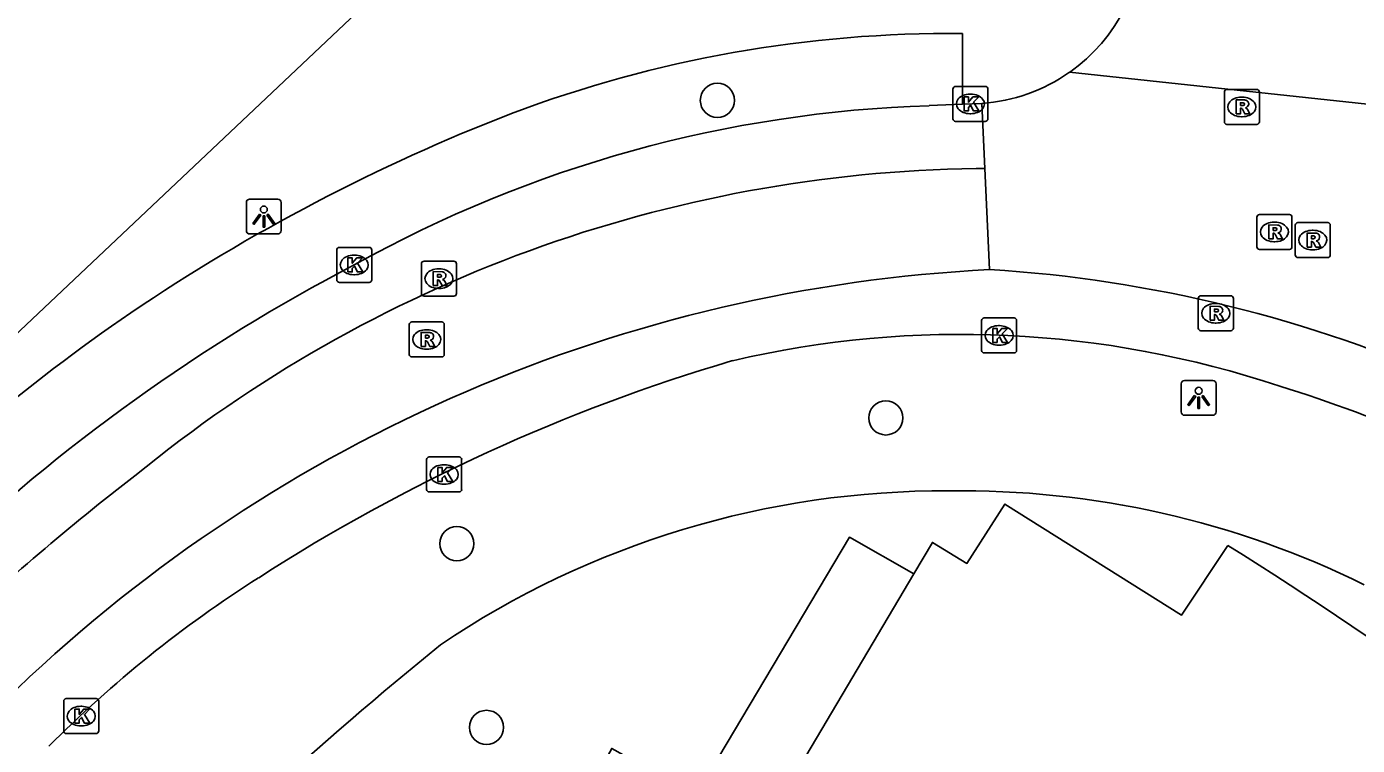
# Model space of a CAD drawing. Extents: x 159040 to 160094, y 381214 to 382518.
# Drawn here: x 159626.5 to 159664.52, y 382084.14 to 382104.69 of the extents above; entities that cross this region are included whole.
import ezdxf

# ---------------------------------------------------------------- set-up
doc = ezdxf.new("R2010")
doc.units = 0
for name, color, linetype in [('IMGEO_Boom', 7, 'Continuous'), ('IMGEO_Groenvoorziening', 7, 'Continuous'), ('IMGEO_Kolk', 7, 'Continuous'), ('IMGEO_Lichtpunt', 7, 'Continuous'), ('IMGEO_Rijbaan_lokaal_gesloten', 7, 'Continuous'), ('IMGEO_Rijbaan_lokaal_open', 7, 'Continuous'), ('IMGEO_Rioolput', 7, 'Continuous'), ('IMGEO_Voetpad_open', 7, 'Continuous')]:
    doc.layers.add(name, color=color, linetype=linetype)

msp = doc.modelspace()

# ---------------------------------------------------------------- linework, layer by layer
at = {"layer": 'IMGEO_Boom'}
for centre in [(159646.24, 382102.58), (159651.051, 382093.502), (159638.794, 382089.906), (159639.642, 382084.652)]:
    msp.add_circle(centre, 0.489, dxfattribs=at)
at = {"layer": 'IMGEO_Groenvoorziening'}
msp.add_lwpolyline([(159651.854, 382089.048), (159652.383, 382089.94), (159653.367, 382089.342), (159654.452, 382091.036), (159659.499, 382087.862), (159660.825, 382089.856)], dxfattribs=at)
msp.add_arc((159597.117, 381988.314), 119.873, 41.73779, 57.89554, dxfattribs=at)
at = {"layer": 'IMGEO_Kolk'}
for p, q in [((159652.967, 382102.054), (159652.967, 382102.906)), ((159653.042, 382102.98), (159653.894, 382102.98)), ((159653.968, 382102.906), (159653.968, 382102.054)), ((159653.455, 382102.76), (159653.48, 382102.76)), ((159653.478, 382102.2), (159653.453, 382102.2)), ((159653.894, 382101.98), (159653.042, 382101.98)), ((159635.363, 382097.45), (159635.363, 382098.302)), ((159635.438, 382098.376), (159636.29, 382098.376)), ((159636.364, 382098.302), (159636.364, 382097.45)), ((159635.851, 382098.156), (159635.876, 382098.156)), ((159635.874, 382097.596), (159635.849, 382097.596)), ((159636.29, 382097.376), (159635.438, 382097.376)), ((159653.862, 382096.36), (159654.714, 382096.36)), ((159653.787, 382095.434), (159653.787, 382096.286)), ((159654.275, 382096.14), (159654.3, 382096.14)), ((159654.788, 382096.286), (159654.788, 382095.434)), ((159654.298, 382095.58), (159654.273, 382095.58)), ((159654.714, 382095.36), (159653.862, 382095.36)), ((159637.931, 382091.459), (159637.931, 382092.311)), ((159638.006, 382092.385), (159638.858, 382092.385)), ((159638.419, 382092.165), (159638.444, 382092.165)), ((159638.932, 382092.311), (159638.932, 382091.459)), ((159638.442, 382091.605), (159638.417, 382091.605)), ((159638.858, 382091.385), (159638.006, 382091.385)), ((159627.562, 382084.55), (159627.562, 382085.402)), ((159627.637, 382085.476), (159628.489, 382085.476)), ((159628.563, 382085.402), (159628.563, 382084.55)), ((159628.05, 382085.256), (159628.075, 382085.256)), ((159628.073, 382084.696), (159628.048, 382084.696)), ((159628.489, 382084.476), (159627.637, 382084.476))]:
    msp.add_line(p, q, dxfattribs=at)
for points in [[(159652.967, 382102.054), (159652.967, 382102.906)], [(159653.042, 382102.98), (159653.894, 382102.98)], [(159653.968, 382102.906), (159653.968, 382102.054)], [(159653.288, 382102.68), (159653.411, 382102.68), (159653.411, 382102.529), (159653.541, 382102.68), (159653.705, 382102.68), (159653.559, 382102.529), (159653.712, 382102.28), (159653.56, 382102.28), (159653.475, 382102.444), (159653.411, 382102.377), (159653.411, 382102.28), (159653.288, 382102.28), (159653.288, 382102.68)], [(159653.894, 382101.98), (159653.042, 382101.98)], [(159635.363, 382097.45), (159635.363, 382098.302)], [(159635.438, 382098.376), (159636.29, 382098.376)], [(159636.364, 382098.302), (159636.364, 382097.45)], [(159635.684, 382098.076), (159635.807, 382098.076), (159635.807, 382097.925), (159635.937, 382098.076), (159636.101, 382098.076), (159635.955, 382097.925), (159636.108, 382097.676), (159635.956, 382097.676), (159635.871, 382097.84), (159635.807, 382097.773), (159635.807, 382097.676), (159635.684, 382097.676), (159635.684, 382098.076)], [(159636.29, 382097.376), (159635.438, 382097.376)], [(159653.862, 382096.36), (159654.714, 382096.36)], [(159653.787, 382095.434), (159653.787, 382096.286)], [(159654.108, 382096.06), (159654.231, 382096.06), (159654.231, 382095.909), (159654.361, 382096.06), (159654.525, 382096.06), (159654.379, 382095.909), (159654.532, 382095.66), (159654.38, 382095.66), (159654.295, 382095.824), (159654.231, 382095.757), (159654.231, 382095.66), (159654.108, 382095.66), (159654.108, 382096.06)], [(159654.788, 382096.286), (159654.788, 382095.434)], [(159654.714, 382095.36), (159653.862, 382095.36)], [(159637.931, 382091.459), (159637.931, 382092.311)], [(159638.006, 382092.385), (159638.858, 382092.385)], [(159638.932, 382092.311), (159638.932, 382091.459)], [(159638.252, 382092.085), (159638.375, 382092.085), (159638.375, 382091.934), (159638.505, 382092.085), (159638.669, 382092.085), (159638.523, 382091.934), (159638.676, 382091.685), (159638.524, 382091.685), (159638.439, 382091.849), (159638.375, 382091.782), (159638.375, 382091.685), (159638.252, 382091.685), (159638.252, 382092.085)], [(159638.858, 382091.385), (159638.006, 382091.385)], [(159627.562, 382084.55), (159627.562, 382085.402)], [(159627.637, 382085.476), (159628.489, 382085.476)], [(159628.563, 382085.402), (159628.563, 382084.55)], [(159627.883, 382085.176), (159628.006, 382085.176), (159628.006, 382085.025), (159628.136, 382085.176), (159628.3, 382085.176), (159628.154, 382085.025), (159628.307, 382084.776), (159628.155, 382084.776), (159628.07, 382084.94), (159628.006, 382084.873), (159628.006, 382084.776), (159627.883, 382084.776), (159627.883, 382085.176)], [(159628.489, 382084.476), (159627.637, 382084.476)]]:
    msp.add_lwpolyline(points, dxfattribs=at)
for centre, start, end in [((159653.044, 382102.904), 91.552, 178.448), ((159653.044, 382102.904), 91.552, 178.448), ((159653.892, 382102.904), 1.552, 88.448), ((159653.892, 382102.904), 1.552, 88.448), ((159653.044, 382102.056), 181.552, 268.448), ((159653.044, 382102.056), 181.552, 268.448), ((159653.892, 382102.056), 271.552, 358.448), ((159653.892, 382102.056), 271.552, 358.448), ((159635.44, 382098.3), 91.552, 178.448), ((159635.44, 382098.3), 91.552, 178.448), ((159636.288, 382098.3), 1.552, 88.448), ((159636.288, 382098.3), 1.552, 88.448), ((159635.44, 382097.452), 181.552, 268.448), ((159635.44, 382097.452), 181.552, 268.448), ((159636.288, 382097.452), 271.552, 358.448), ((159636.288, 382097.452), 271.552, 358.448), ((159653.864, 382096.284), 91.552, 178.448), ((159653.864, 382096.284), 91.552, 178.448), ((159654.712, 382096.284), 1.552, 88.448), ((159654.712, 382096.284), 1.552, 88.448), ((159653.864, 382095.436), 181.552, 268.448), ((159653.864, 382095.436), 181.552, 268.448), ((159654.712, 382095.436), 271.552, 358.448), ((159654.712, 382095.436), 271.552, 358.448), ((159638.008, 382092.309), 91.552, 178.448), ((159638.008, 382092.309), 91.552, 178.448), ((159638.856, 382092.309), 1.552, 88.448), ((159638.856, 382092.309), 1.552, 88.448), ((159638.008, 382091.461), 181.552, 268.448), ((159638.008, 382091.461), 181.552, 268.448), ((159638.856, 382091.461), 271.552, 358.448), ((159638.856, 382091.461), 271.552, 358.448), ((159627.639, 382085.4), 91.552, 178.448), ((159627.639, 382085.4), 91.552, 178.448), ((159628.487, 382085.4), 1.552, 88.448), ((159628.487, 382085.4), 1.552, 88.448), ((159627.639, 382084.552), 181.552, 268.448), ((159627.639, 382084.552), 181.552, 268.448), ((159628.487, 382084.552), 271.552, 358.448), ((159628.487, 382084.552), 271.552, 358.448)]:
    msp.add_arc(centre, 0.0765, start, end, dxfattribs=at)
for centre, major_axis, ratio, start_param, end_param in [((159653.454, 382102.48), (-0.387, 0.002), 0.722429, 4.712389, 7.853982), ((159653.479, 382102.48), (-0.39, 0.002), 0.717154, 1.570796, 4.712389), ((159635.85, 382097.876), (-0.387, 0.002), 0.722429, 4.712389, 7.853982), ((159635.875, 382097.876), (-0.39, 0.002), 0.717154, 1.570796, 4.712389), ((159654.274, 382095.86), (-0.387, 0.002), 0.722429, 4.712389, 7.853982), ((159654.299, 382095.86), (-0.39, 0.002), 0.717154, 1.570796, 4.712389), ((159638.418, 382091.885), (-0.387, 0.002), 0.722429, 4.712389, 7.853982), ((159638.443, 382091.885), (-0.39, 0.002), 0.717154, 1.570796, 4.712389), ((159628.049, 382084.976), (-0.387, 0.002), 0.722429, 4.712389, 7.853982), ((159628.074, 382084.976), (-0.39, 0.002), 0.717154, 1.570796, 4.712389)]:
    msp.add_ellipse(centre, major_axis=major_axis, ratio=ratio, start_param=start_param, end_param=end_param, dxfattribs=at)
at = {"layer": 'IMGEO_Lichtpunt'}
for p, q in [((159632.781, 382099.663), (159632.781, 382098.856)), ((159632.781, 382099.663), (159632.781, 382098.856)), ((159633.683, 382099.758), (159632.875, 382099.758)), ((159633.683, 382099.758), (159632.875, 382099.758)), ((159633.777, 382098.856), (159633.777, 382099.663)), ((159633.777, 382098.856), (159633.777, 382099.663)), ((159632.875, 382098.762), (159633.683, 382098.762)), ((159632.875, 382098.762), (159633.683, 382098.762)), ((159659.491, 382094.479), (159659.491, 382093.672)), ((159659.491, 382094.479), (159659.491, 382093.672)), ((159660.393, 382094.574), (159659.585, 382094.574)), ((159660.393, 382094.574), (159659.585, 382094.574)), ((159660.487, 382093.672), (159660.487, 382094.479)), ((159660.487, 382093.672), (159660.487, 382094.479)), ((159659.585, 382093.578), (159660.393, 382093.578)), ((159659.585, 382093.578), (159660.393, 382093.578))]:
    msp.add_line(p, q, dxfattribs=at)
for points in [[(159633.155, 382099.327), (159633.194, 382099.299), (159633.006, 382099.037), (159632.968, 382099.064), (159633.155, 382099.327)], [(159633.257, 382099.279), (159633.304, 382099.279), (159633.304, 382098.957), (159633.257, 382098.957), (159633.257, 382099.279)], [(159633.367, 382099.299), (159633.405, 382099.326), (159633.592, 382099.064), (159633.553, 382099.036), (159633.367, 382099.299)], [(159659.865, 382094.143), (159659.904, 382094.115), (159659.716, 382093.853), (159659.678, 382093.88), (159659.865, 382094.143)], [(159659.967, 382094.095), (159660.014, 382094.095), (159660.014, 382093.773), (159659.967, 382093.773), (159659.967, 382094.095)], [(159660.077, 382094.115), (159660.115, 382094.142), (159660.302, 382093.88), (159660.263, 382093.852), (159660.077, 382094.115)]]:
    msp.add_lwpolyline(points, dxfattribs=at)
for centre in [(159633.28, 382099.461), (159659.99, 382094.277)]:
    msp.add_circle(centre, 0.0994, dxfattribs=at)
for centre, start, end in [((159632.875, 382099.663), 90, 180), ((159632.875, 382099.663), 90, 180), ((159633.683, 382099.663), 0, 90), ((159633.683, 382099.663), 0, 90), ((159632.875, 382098.856), 180, 270), ((159632.875, 382098.856), 180, 270), ((159633.683, 382098.856), 270, 0), ((159633.683, 382098.856), 270, 360), ((159659.585, 382094.479), 90, 180), ((159659.585, 382094.479), 90, 180), ((159660.393, 382094.479), 0, 90), ((159660.393, 382094.479), 0, 90), ((159659.585, 382093.672), 180, 270), ((159659.585, 382093.672), 180, 270), ((159660.393, 382093.672), 270, 0), ((159660.393, 382093.672), 270, 360)]:
    msp.add_arc(centre, 0.0946, start, end, dxfattribs=at)
at = {"layer": 'IMGEO_Rijbaan_lokaal_gesloten'}
for points in [[(159652.291, 382102.43), (159653.244, 382102.471)], [(159653.244, 382102.471), (159653.794, 382102.493)], [(159653.794, 382102.493), (159653.881, 382100.632)], [(159653.881, 382100.632), (159653.637, 382100.631)], [(159653.881, 382100.632), (159654.017, 382097.745)]]:
    msp.add_lwpolyline(points, dxfattribs=at)
for centre, radius, start, end in [((159653.415, 382066.47), 35.977, 91.7907, 119.1989), ((159654.154, 382061.926), 38.708, 90.7659, 129.3751), ((159659.801, 382051.922), 51.814, 117.5141, 133.8392), ((159656.257, 382054.353), 43.449, 92.9545, 133.7112), ((159651.633, 382059.311), 38.508, 65.8587, 86.4504), ((159653.198, 382067.173), 28.717, 71.5104, 103.1352), ((159661.361, 382045.236), 52.02, 106.4019, 122.8636), ((159651.451, 382058.981), 37.053, 65.9012, 72.9662), ((159674.499, 382033.712), 73.457, 127.68055, 133.17802), ((159651.525, 382059.917), 34.353, 122.3711, 135.2232)]:
    msp.add_arc(centre, radius, start, end, dxfattribs=at)
at = {"layer": 'IMGEO_Rijbaan_lokaal_open'}
msp.add_lwpolyline([(159656.299, 382103.383), (159665.351, 382102.418)], dxfattribs=at)
for centre, radius, start, end in [((159653.441, 382107.444), 4.966, 305.1318, 1.6836), ((159653.446, 382107.442), 4.961, 274.0181, 305.1011)]:
    msp.add_arc(centre, radius, start, end, dxfattribs=at)
at = {"layer": 'IMGEO_Rioolput'}
for p, q in [((159660.723, 382101.968), (159660.723, 382102.82)), ((159660.798, 382102.894), (159661.65, 382102.894)), ((159661.724, 382102.82), (159661.724, 382101.968)), ((159661.211, 382102.674), (159661.236, 382102.674)), ((159661.234, 382102.114), (159661.209, 382102.114)), ((159661.65, 382101.894), (159660.798, 382101.894)), ((159661.653, 382098.393), (159661.653, 382099.245)), ((159661.728, 382099.319), (159662.58, 382099.319)), ((159662.141, 382099.099), (159662.166, 382099.099)), ((159662.654, 382099.245), (159662.654, 382098.393)), ((159662.748, 382098.161), (159662.748, 382099.013)), ((159662.823, 382099.087), (159663.675, 382099.087)), ((159663.749, 382099.013), (159663.749, 382098.161)), ((159663.236, 382098.867), (159663.261, 382098.867)), ((159662.58, 382098.319), (159661.728, 382098.319)), ((159662.164, 382098.539), (159662.139, 382098.539)), ((159663.259, 382098.307), (159663.234, 382098.307)), ((159637.782, 382097.058), (159637.782, 382097.91)), ((159637.857, 382097.984), (159638.709, 382097.984)), ((159638.783, 382097.91), (159638.783, 382097.058)), ((159663.675, 382098.087), (159662.823, 382098.087)), ((159638.27, 382097.764), (159638.295, 382097.764)), ((159638.293, 382097.204), (159638.268, 382097.204)), ((159638.709, 382096.984), (159637.857, 382096.984)), ((159659.979, 382096.068), (159659.979, 382096.92)), ((159660.054, 382096.994), (159660.906, 382096.994)), ((159660.467, 382096.774), (159660.492, 382096.774)), ((159660.98, 382096.92), (159660.98, 382096.068)), ((159637.434, 382095.319), (159637.434, 382096.171)), ((159637.509, 382096.245), (159638.361, 382096.245)), ((159637.922, 382096.025), (159637.947, 382096.025)), ((159638.435, 382096.171), (159638.435, 382095.319)), ((159660.906, 382095.994), (159660.054, 382095.994)), ((159660.49, 382096.214), (159660.465, 382096.214)), ((159638.361, 382095.245), (159637.509, 382095.245)), ((159637.945, 382095.465), (159637.92, 382095.465))]:
    msp.add_line(p, q, dxfattribs=at)
for points in [[(159660.723, 382101.968), (159660.723, 382102.82)], [(159660.798, 382102.894), (159661.65, 382102.894)], [(159661.724, 382102.82), (159661.724, 382101.968)], [(159661.312, 382102.592), (159661.06, 382102.594), (159661.06, 382102.194)], [(159661.238, 382102.513), (159661.184, 382102.513), (159661.184, 382102.432)], [(159661.184, 382102.432), (159661.236, 382102.432)], [(159661.06, 382102.194), (159661.184, 382102.194), (159661.184, 382102.356), (159661.195, 382102.356)], [(159661.242, 382102.327), (159661.313, 382102.194), (159661.453, 382102.194), (159661.388, 382102.32)], [(159661.65, 382101.894), (159660.798, 382101.894)], [(159661.653, 382098.393), (159661.653, 382099.245)], [(159661.728, 382099.319), (159662.58, 382099.319)], [(159662.242, 382099.017), (159661.99, 382099.019), (159661.99, 382098.619)], [(159662.654, 382099.245), (159662.654, 382098.393)], [(159662.748, 382098.161), (159662.748, 382099.013)], [(159662.823, 382099.087), (159663.675, 382099.087)], [(159663.749, 382099.013), (159663.749, 382098.161)], [(159661.99, 382098.619), (159662.114, 382098.619), (159662.114, 382098.781), (159662.125, 382098.781)], [(159662.168, 382098.938), (159662.114, 382098.938), (159662.114, 382098.857)], [(159662.114, 382098.857), (159662.166, 382098.857)], [(159662.172, 382098.752), (159662.243, 382098.619), (159662.383, 382098.619), (159662.318, 382098.745)], [(159663.337, 382098.785), (159663.085, 382098.787), (159663.085, 382098.387)], [(159663.263, 382098.706), (159663.209, 382098.706), (159663.209, 382098.625)], [(159663.209, 382098.625), (159663.261, 382098.625)], [(159662.58, 382098.319), (159661.728, 382098.319)], [(159663.085, 382098.387), (159663.209, 382098.387), (159663.209, 382098.549), (159663.22, 382098.549)], [(159663.267, 382098.52), (159663.338, 382098.387), (159663.478, 382098.387), (159663.413, 382098.513)], [(159637.782, 382097.058), (159637.782, 382097.91)], [(159637.857, 382097.984), (159638.709, 382097.984)], [(159638.783, 382097.91), (159638.783, 382097.058)], [(159663.675, 382098.087), (159662.823, 382098.087)], [(159638.371, 382097.682), (159638.119, 382097.684), (159638.119, 382097.284)], [(159638.297, 382097.603), (159638.243, 382097.603), (159638.243, 382097.522)], [(159638.243, 382097.522), (159638.295, 382097.522)], [(159638.119, 382097.284), (159638.243, 382097.284), (159638.243, 382097.446), (159638.254, 382097.446)], [(159638.301, 382097.417), (159638.372, 382097.284), (159638.512, 382097.284), (159638.447, 382097.41)], [(159638.709, 382096.984), (159637.857, 382096.984)], [(159659.979, 382096.068), (159659.979, 382096.92)], [(159660.054, 382096.994), (159660.906, 382096.994)], [(159660.98, 382096.92), (159660.98, 382096.068)], [(159660.568, 382096.692), (159660.316, 382096.694), (159660.316, 382096.294)], [(159660.316, 382096.294), (159660.44, 382096.294), (159660.44, 382096.456), (159660.451, 382096.456)], [(159660.494, 382096.613), (159660.44, 382096.613), (159660.44, 382096.532)], [(159660.44, 382096.532), (159660.492, 382096.532)], [(159660.498, 382096.427), (159660.569, 382096.294), (159660.709, 382096.294), (159660.644, 382096.42)], [(159637.434, 382095.319), (159637.434, 382096.171)], [(159637.509, 382096.245), (159638.361, 382096.245)], [(159638.435, 382096.171), (159638.435, 382095.319)], [(159660.906, 382095.994), (159660.054, 382095.994)], [(159638.023, 382095.943), (159637.771, 382095.945), (159637.771, 382095.545)], [(159637.771, 382095.545), (159637.895, 382095.545), (159637.895, 382095.707), (159637.906, 382095.707)], [(159637.949, 382095.864), (159637.895, 382095.864), (159637.895, 382095.783)], [(159637.895, 382095.783), (159637.947, 382095.783)], [(159637.953, 382095.678), (159638.024, 382095.545), (159638.164, 382095.545), (159638.099, 382095.671)], [(159638.361, 382095.245), (159637.509, 382095.245)]]:
    msp.add_lwpolyline(points, dxfattribs=at)
for centre, radius, start, end in [((159660.8, 382102.818), 0.0765, 91.552, 178.448), ((159660.8, 382102.818), 0.0765, 91.552, 178.448), ((159661.648, 382102.818), 0.0765, 1.552, 88.448), ((159661.648, 382102.818), 0.0765, 1.552, 88.448), ((159661.22, 382102.621), 0.19, 274.7715, 282.9687), ((159661.244, 382102.417), 0.0964, 77.0061, 93.1865), ((159661.258, 382102.474), 0.0378, 276.6634, 79.6772), ((159661.311, 382102.482), 0.109, 350.3612, 89.416), ((159661.309, 382102.482), 0.112, 277.5842, 350.9817), ((159661.194, 382102.303), 0.0533, 26.0293, 88.6989), ((159661.293, 382102.267), 0.108, 29.5134, 73.7905), ((159660.8, 382101.97), 0.0765, 181.552, 268.448), ((159660.8, 382101.97), 0.0765, 181.552, 268.448), ((159661.648, 382101.97), 0.0765, 271.552, 358.448), ((159661.648, 382101.97), 0.0765, 271.552, 358.448), ((159661.73, 382099.243), 0.0765, 91.552, 178.448), ((159661.73, 382099.243), 0.0765, 91.552, 178.448), ((159662.241, 382098.907), 0.109, 350.3612, 89.416), ((159662.578, 382099.243), 0.0765, 1.552, 88.448), ((159662.578, 382099.243), 0.0765, 1.552, 88.448), ((159662.825, 382099.011), 0.0765, 91.552, 178.448), ((159662.825, 382099.011), 0.0765, 91.552, 178.448), ((159663.673, 382099.011), 0.0765, 1.552, 88.448), ((159663.673, 382099.011), 0.0765, 1.552, 88.448), ((159662.124, 382098.728), 0.0533, 26.0293, 88.6989), ((159662.15, 382099.046), 0.19, 274.7715, 282.9687), ((159662.174, 382098.842), 0.0964, 77.0061, 93.1865), ((159662.188, 382098.899), 0.0378, 276.6634, 79.6772), ((159662.239, 382098.907), 0.112, 277.5842, 350.9817), ((159662.223, 382098.692), 0.108, 29.5134, 73.7905), ((159663.245, 382098.814), 0.19, 274.7715, 282.9687), ((159663.269, 382098.61), 0.0964, 77.0061, 93.1865), ((159663.283, 382098.667), 0.0378, 276.6634, 79.6772), ((159663.336, 382098.675), 0.109, 350.3612, 89.416), ((159663.334, 382098.675), 0.112, 277.5842, 350.9817), ((159661.73, 382098.395), 0.0765, 181.552, 268.448), ((159661.73, 382098.395), 0.0765, 181.552, 268.448), ((159662.578, 382098.395), 0.0765, 271.552, 358.448), ((159662.578, 382098.395), 0.0765, 271.552, 358.448), ((159663.219, 382098.496), 0.0533, 26.0293, 88.6989), ((159663.318, 382098.46), 0.108, 29.5134, 73.7905), ((159637.859, 382097.908), 0.0765, 91.552, 178.448), ((159637.859, 382097.908), 0.0765, 91.552, 178.448), ((159638.707, 382097.908), 0.0765, 1.552, 88.448), ((159638.707, 382097.908), 0.0765, 1.552, 88.448), ((159662.825, 382098.163), 0.0765, 181.552, 268.448), ((159662.825, 382098.163), 0.0765, 181.552, 268.448), ((159663.673, 382098.163), 0.0765, 271.552, 358.448), ((159663.673, 382098.163), 0.0765, 271.552, 358.448), ((159638.279, 382097.711), 0.19, 274.7715, 282.9687), ((159638.303, 382097.507), 0.0964, 77.0061, 93.1865), ((159638.317, 382097.564), 0.0378, 276.6634, 79.6772), ((159638.37, 382097.572), 0.109, 350.3612, 89.416), ((159638.368, 382097.572), 0.112, 277.5842, 350.9817), ((159638.253, 382097.393), 0.0533, 26.0293, 88.6989), ((159638.352, 382097.357), 0.108, 29.5134, 73.7905), ((159637.859, 382097.06), 0.0765, 181.552, 268.448), ((159637.859, 382097.06), 0.0765, 181.552, 268.448), ((159638.707, 382097.06), 0.0765, 271.552, 358.448), ((159638.707, 382097.06), 0.0765, 271.552, 358.448), ((159660.056, 382096.918), 0.0765, 91.552, 178.448), ((159660.056, 382096.918), 0.0765, 91.552, 178.448), ((159660.904, 382096.918), 0.0765, 1.552, 88.448), ((159660.904, 382096.918), 0.0765, 1.552, 88.448), ((159660.45, 382096.403), 0.0533, 26.0293, 88.6989), ((159660.476, 382096.721), 0.19, 274.7715, 282.9687), ((159660.5, 382096.517), 0.0964, 77.0061, 93.1865), ((159660.514, 382096.574), 0.0378, 276.6634, 79.6772), ((159660.567, 382096.582), 0.109, 350.3612, 89.416), ((159660.565, 382096.582), 0.112, 277.5842, 350.9817), ((159660.549, 382096.367), 0.108, 29.5134, 73.7905), ((159637.511, 382096.169), 0.0765, 91.552, 178.448), ((159637.511, 382096.169), 0.0765, 91.552, 178.448), ((159638.359, 382096.169), 0.0765, 1.552, 88.448), ((159638.359, 382096.169), 0.0765, 1.552, 88.448), ((159660.056, 382096.07), 0.0765, 181.552, 268.448), ((159660.056, 382096.07), 0.0765, 181.552, 268.448), ((159660.904, 382096.07), 0.0765, 271.552, 358.448), ((159660.904, 382096.07), 0.0765, 271.552, 358.448), ((159637.905, 382095.654), 0.0533, 26.0293, 88.6989), ((159637.931, 382095.972), 0.19, 274.7715, 282.9687), ((159637.955, 382095.768), 0.0964, 77.0061, 93.1865), ((159637.969, 382095.825), 0.0378, 276.6634, 79.6772), ((159638.022, 382095.833), 0.109, 350.3612, 89.416), ((159638.02, 382095.833), 0.112, 277.5842, 350.9817), ((159638.004, 382095.618), 0.108, 29.5134, 73.7905), ((159637.511, 382095.321), 0.0765, 181.552, 268.448), ((159637.511, 382095.321), 0.0765, 181.552, 268.448), ((159638.359, 382095.321), 0.0765, 271.552, 358.448), ((159638.359, 382095.321), 0.0765, 271.552, 358.448)]:
    msp.add_arc(centre, radius, start, end, dxfattribs=at)
for centre, major_axis, ratio, start_param, end_param in [((159661.21, 382102.394), (-0.387, 0.002), 0.722429, 4.712389, 7.853982), ((159661.235, 382102.394), (-0.39, 0.002), 0.717154, 1.570796, 4.712389), ((159662.14, 382098.819), (-0.387, 0.002), 0.722429, 4.712389, 7.853982), ((159662.165, 382098.819), (-0.39, 0.002), 0.717154, 1.570796, 4.712389), ((159663.235, 382098.587), (-0.387, 0.002), 0.722429, 4.712389, 7.853982), ((159663.26, 382098.587), (-0.39, 0.002), 0.717154, 1.570796, 4.712389), ((159638.269, 382097.484), (-0.387, 0.002), 0.722429, 4.712389, 7.853982), ((159638.294, 382097.484), (-0.39, 0.002), 0.717154, 1.570796, 4.712389), ((159660.466, 382096.494), (-0.387, 0.002), 0.722429, 4.712389, 7.853982), ((159660.491, 382096.494), (-0.39, 0.002), 0.717154, 1.570796, 4.712389), ((159637.921, 382095.745), (-0.387, 0.002), 0.722429, 4.712389, 7.853982), ((159637.946, 382095.745), (-0.39, 0.002), 0.717154, 1.570796, 4.712389)]:
    msp.add_ellipse(centre, major_axis=major_axis, ratio=ratio, start_param=start_param, end_param=end_param, dxfattribs=at)
at = {"layer": 'IMGEO_Voetpad_open'}
for points in [[(159625.801, 382095.516), (159647.231, 382115.782)], [(159653.24, 382104.492), (159653.244, 382102.471)], [(159637.307, 382073.242), (159643.219, 382084.052), (159645.622, 382082.71), (159650.013, 382090.091), (159651.854, 382089.048)], [(159651.854, 382089.048), (159646.872, 382080.625), (159646.571, 382080.417), (159643.302, 382082.246), (159642.225, 382080.24)]]:
    msp.add_lwpolyline(points, dxfattribs=at)
for centre, radius, start, end in [((159652.904, 382068.932), 35.562, 89.4587, 110.6583), ((159660.19, 382051.126), 54.796, 111.2189, 124.0821), ((159660.886, 382050.73), 55.515, 124.4471, 135.7017), ((159652.705, 382065.732), 25.684, 89.6755, 124.0498), ((159653.215, 382065.435), 25.983, 63.7249, 90.8047), ((159711.737, 381996.729), 116.363, 129.11595, 135.72064)]:
    msp.add_arc(centre, radius, start, end, dxfattribs=at)

doc.saveas('drawing.dxf')
